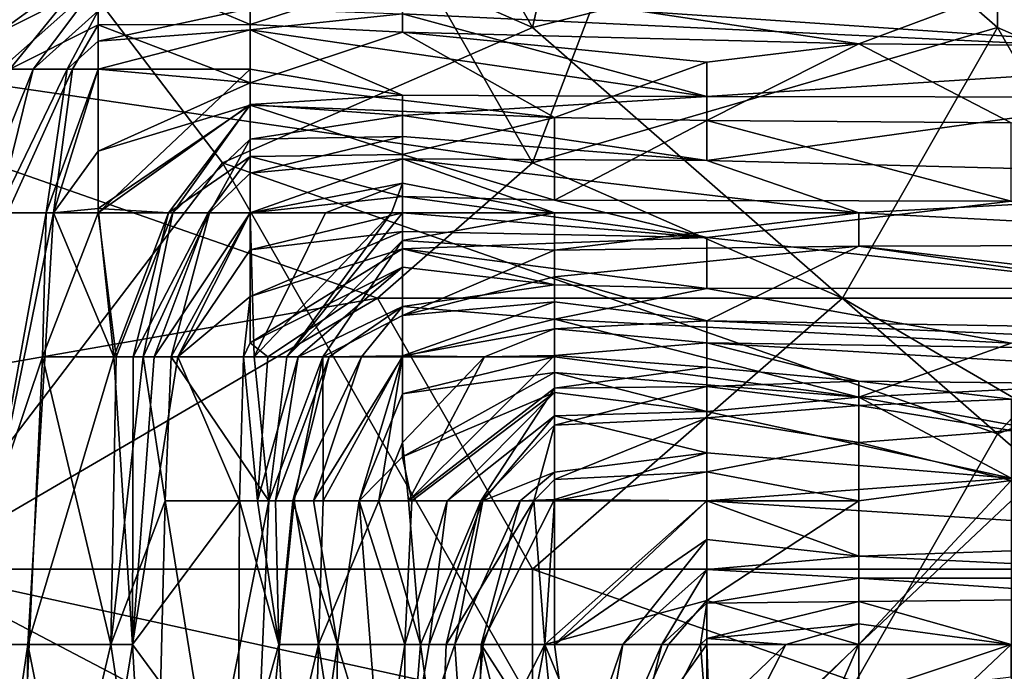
# Model space of a CAD drawing. Extents: x -161 to 11, y -10 to 160.
# Tile 376 of 499: x 0.9157 to 0.9441, y -0.2992 to -0.2804. Entities that reach past the tile are written whole.
import ezdxf

# ---------------------------------------------------------------- set-up
doc = ezdxf.new("R2010")
doc.units = 0
doc.header["$MEASUREMENT"] = 0
doc.layers.get('0').update_dxf_attribs({"linetype": 'CONTINUOUS'})

msp = doc.modelspace()

# ---------------------------------------------------------------- linework, layer by layer
for points in [[(0.930542, -0.280651, 0.265348), (0.921599, -0.265026, 0.265642), (0.935013, -0.26112, 0.265434)], [(0.935013, -0.26112, 0.265434), (0.961839, -0.272838, 0.26501), (0.930542, -0.280651, 0.265348)], [(0.930542, -0.280651, 0.265348), (0.912657, -0.272838, 0.265725), (0.921599, -0.265026, 0.265642)], [(0.903715, -0.272838, 0.390166), (0.903715, -0.280651, 0.388914), (0.92607, -0.276745, 0.389612)], [(0.921599, -0.284557, 0.265378), (0.912657, -0.272838, 0.265725), (0.930542, -0.280651, 0.265348)], [(0.921599, -0.284557, 0.265378), (0.912657, -0.296276, 0.265186), (0.912657, -0.272838, 0.265725)], [(0.935013, -0.272838, 0.389906), (0.92607, -0.276745, 0.389612), (0.930542, -0.284557, 0.388405)], [(0.935013, -0.272838, 0.389906), (0.930542, -0.284557, 0.388405), (0.943955, -0.280651, 0.388655)], [(0.930542, -0.280651, 0.265348), (0.961839, -0.272838, 0.26501), (0.943955, -0.29237, 0.265071)], [(0.943955, -0.280651, 0.388655), (0.943955, -0.272838, 0.389463), (0.935013, -0.272838, 0.389906)], [(0.943955, -0.272838, 0.389463), (0.952897, -0.284557, 0.387688), (0.948426, -0.272838, 0.389169)], [(0.952897, -0.284557, 0.387688), (0.943955, -0.272838, 0.389463), (0.943955, -0.280651, 0.388655)], [(0.943955, -0.29237, 0.265071), (0.961839, -0.272838, 0.26501), (0.975252, -0.280651, 0.264923)], [(0.930542, -0.284557, 0.388405), (0.92607, -0.276745, 0.389612), (0.903715, -0.280651, 0.388914)], [(0.913615, -0.280239, 0.101578), (0.918005, -0.277974, 0.097821), (0.913615, -0.281569, 0.097821)], [(0.918005, -0.279351, 0.090307), (0.913615, -0.281569, 0.097821), (0.918005, -0.277974, 0.097821)], [(0.913683, -0.281851, 0.161692), (0.918005, -0.27871, 0.161692), (0.913615, -0.280291, 0.165449)], [(0.915459, -0.281851, 0.154178), (0.918005, -0.27871, 0.161692), (0.913683, -0.281851, 0.161692)], [(0.918005, -0.27871, 0.161692), (0.915459, -0.281851, 0.154178), (0.918005, -0.280578, 0.150421)], [(0.922395, -0.28056, 0.150421), (0.926784, -0.279142, 0.161692), (0.918005, -0.27871, 0.161692)], [(0.918005, -0.280578, 0.150421), (0.922395, -0.28056, 0.150421), (0.918005, -0.27871, 0.161692)], [(0.926784, -0.280787, 0.150421), (0.926784, -0.279142, 0.161692), (0.922395, -0.28056, 0.150421)], [(0.926784, -0.279142, 0.161692), (0.939953, -0.281124, 0.150421), (0.944343, -0.279476, 0.161692)], [(0.926784, -0.279142, 0.161692), (0.926784, -0.280787, 0.150421), (0.939953, -0.281124, 0.150421)], [(0.913615, -0.281569, 0.097821), (0.918005, -0.279351, 0.090307), (0.915197, -0.281851, 0.090307)], [(0.91613, -0.281851, 0.08655), (0.915197, -0.281851, 0.090307), (0.918005, -0.279351, 0.090307)], [(0.918005, -0.279351, 0.090307), (0.918005, -0.280173, 0.08655), (0.91613, -0.281851, 0.08655)], [(0.944343, -0.279476, 0.161692), (0.939953, -0.281124, 0.150421), (0.957512, -0.281256, 0.150421)], [(0.944343, -0.279801, 0.08655), (0.953122, -0.281505, 0.075278), (0.926784, -0.279712, 0.08655)], [(0.926784, -0.280252, 0.082792), (0.926784, -0.279712, 0.08655), (0.953122, -0.281505, 0.075278)], [(0.917116, -0.281851, 0.082792), (0.91613, -0.281851, 0.08655), (0.918005, -0.280173, 0.08655)], [(0.918005, -0.280173, 0.08655), (0.918005, -0.281041, 0.082792), (0.917116, -0.281851, 0.082792)], [(0.918005, -0.281041, 0.082792), (0.918005, -0.280173, 0.08655), (0.922395, -0.280102, 0.082792)], [(0.922395, -0.280102, 0.082792), (0.922395, -0.280719, 0.079035), (0.918005, -0.281041, 0.082792)], [(0.922395, -0.280719, 0.079035), (0.922395, -0.280102, 0.082792), (0.926784, -0.280252, 0.082792)], [(0.926784, -0.280252, 0.082792), (0.935564, -0.282644, 0.067764), (0.922395, -0.280719, 0.079035)], [(0.935564, -0.282644, 0.067764), (0.926784, -0.280252, 0.082792), (0.953122, -0.281505, 0.075278)], [(0.917271, -0.281851, 0.146664), (0.918005, -0.280578, 0.150421), (0.915459, -0.281851, 0.154178)], [(0.918005, -0.281851, 0.143556), (0.918005, -0.280578, 0.150421), (0.917271, -0.281851, 0.146664)], [(0.922395, -0.28225, 0.139149), (0.922395, -0.28056, 0.150421), (0.918005, -0.280578, 0.150421)], [(0.918005, -0.281851, 0.143556), (0.922395, -0.28225, 0.139149), (0.918005, -0.280578, 0.150421)], [(0.922395, -0.28056, 0.150421), (0.922395, -0.28225, 0.139149), (0.926784, -0.280787, 0.150421)], [(0.903715, -0.280651, 0.388914), (0.92607, -0.288463, 0.387758), (0.930542, -0.284557, 0.388405)], [(0.903715, -0.280651, 0.388914), (0.903715, -0.29237, 0.386781), (0.92607, -0.288463, 0.387758)], [(0.918005, -0.281041, 0.082792), (0.922395, -0.280719, 0.079035), (0.918005, -0.281851, 0.079791)], [(0.918005, -0.281851, 0.079791), (0.922395, -0.280719, 0.079035), (0.922395, -0.281851, 0.07235)], [(0.930542, -0.280651, 0.265348), (0.943955, -0.29237, 0.265071), (0.921599, -0.284557, 0.265378)], [(0.922395, -0.281851, 0.07235), (0.922395, -0.280719, 0.079035), (0.926784, -0.282605, 0.067764)], [(0.926784, -0.282605, 0.067764), (0.922395, -0.280719, 0.079035), (0.935564, -0.282644, 0.067764)], [(0.931174, -0.283248, 0.135392), (0.926784, -0.280787, 0.150421), (0.922395, -0.28225, 0.139149)], [(0.939953, -0.281124, 0.150421), (0.926784, -0.280787, 0.150421), (0.935564, -0.28165, 0.146664)], [(0.926784, -0.280787, 0.150421), (0.931174, -0.283248, 0.135392), (0.935564, -0.28165, 0.146664)], [(0.939484, -0.288463, 0.387662), (0.943955, -0.280651, 0.388655), (0.930542, -0.284557, 0.388405)], [(0.943955, -0.280651, 0.388655), (0.939484, -0.288463, 0.387662), (0.948426, -0.288463, 0.387417)], [(0.943955, -0.280651, 0.388655), (0.948426, -0.288463, 0.387417), (0.952897, -0.284557, 0.387688)], [(0.943955, -0.29237, 0.265071), (0.975252, -0.280651, 0.264923), (0.957368, -0.304088, 0.264777)], [(0.918005, -0.281851, 0.079791), (0.917116, -0.281851, 0.082792), (0.918005, -0.281041, 0.082792)], [(0.935564, -0.28165, 0.146664), (0.935564, -0.283333, 0.135392), (0.939953, -0.281124, 0.150421)], [(0.944343, -0.283398, 0.135392), (0.939953, -0.281124, 0.150421), (0.935564, -0.283333, 0.135392)], [(0.939953, -0.281124, 0.150421), (0.944343, -0.283398, 0.135392), (0.957512, -0.281256, 0.150421)], [(0.931174, -0.283248, 0.135392), (0.935564, -0.283333, 0.135392), (0.935564, -0.28165, 0.146664)], [(0.935564, -0.282644, 0.067764), (0.953122, -0.281505, 0.075278), (0.948733, -0.282656, 0.067764)], [(0.915197, -0.281851, 0.090307), (0.91613, -0.281851, 0.08655), (0.914461, -0.286001, 0.090307)], [(0.914461, -0.286001, 0.090307), (0.91613, -0.281851, 0.08655), (0.915106, -0.286001, 0.08655)], [(0.91613, -0.281851, 0.08655), (0.917116, -0.281851, 0.082792), (0.915106, -0.286001, 0.08655)], [(0.915106, -0.286001, 0.08655), (0.917116, -0.281851, 0.082792), (0.916511, -0.286001, 0.079035)], [(0.915396, -0.286001, 0.150421), (0.917271, -0.281851, 0.146664), (0.915459, -0.281851, 0.154178)], [(0.916718, -0.286001, 0.142906), (0.917271, -0.281851, 0.146664), (0.915396, -0.286001, 0.150421)], [(0.918005, -0.281851, 0.079791), (0.916511, -0.286001, 0.079035), (0.917116, -0.281851, 0.082792)], [(0.916511, -0.286001, 0.079035), (0.918005, -0.281851, 0.079791), (0.918005, -0.286001, 0.072109)], [(0.918005, -0.284222, 0.139149), (0.918005, -0.281851, 0.143556), (0.916718, -0.286001, 0.142906)], [(0.918005, -0.281851, 0.143556), (0.917271, -0.281851, 0.146664), (0.916718, -0.286001, 0.142906)], [(0.922395, -0.281851, 0.07235), (0.918005, -0.286001, 0.072109), (0.918005, -0.281851, 0.079791)], [(0.922395, -0.282872, 0.067764), (0.918005, -0.286001, 0.072109), (0.922395, -0.281851, 0.07235)], [(0.918005, -0.281851, 0.143556), (0.918005, -0.284222, 0.139149), (0.922395, -0.28225, 0.139149)], [(0.922395, -0.282872, 0.067764), (0.922395, -0.281851, 0.07235), (0.926784, -0.282605, 0.067764)], [(0.922395, -0.28225, 0.139149), (0.918005, -0.284222, 0.139149), (0.922395, -0.282887, 0.135392)], [(0.922395, -0.28225, 0.139149), (0.922395, -0.282887, 0.135392), (0.931174, -0.283248, 0.135392)], [(0.926784, -0.282605, 0.067764), (0.926784, -0.283188, 0.064007), (0.922395, -0.282872, 0.067764)], [(0.926784, -0.283188, 0.064007), (0.926784, -0.282605, 0.067764), (0.935564, -0.282644, 0.067764)], [(0.918005, -0.286001, 0.072109), (0.922395, -0.282872, 0.067764), (0.920166, -0.286001, 0.064007)], [(0.922395, -0.282887, 0.135392), (0.918005, -0.285871, 0.135392), (0.92004, -0.286001, 0.127878)], [(0.918005, -0.284222, 0.139149), (0.918005, -0.285871, 0.135392), (0.922395, -0.282887, 0.135392)], [(0.92004, -0.286001, 0.127878), (0.922395, -0.284369, 0.127878), (0.922395, -0.282887, 0.135392)], [(0.922395, -0.282872, 0.067764), (0.922395, -0.283868, 0.064007), (0.920166, -0.286001, 0.064007)], [(0.922395, -0.283868, 0.064007), (0.922395, -0.282872, 0.067764), (0.926784, -0.283188, 0.064007)], [(0.922395, -0.282887, 0.135392), (0.926784, -0.284316, 0.127878), (0.931174, -0.283248, 0.135392)], [(0.922395, -0.284369, 0.127878), (0.926784, -0.284316, 0.127878), (0.922395, -0.282887, 0.135392)], [(0.935564, -0.282644, 0.067764), (0.935564, -0.284486, 0.056493), (0.926784, -0.283188, 0.064007)], [(0.935564, -0.284486, 0.056493), (0.935564, -0.282644, 0.067764), (0.948733, -0.282656, 0.067764)], [(0.948733, -0.282656, 0.067764), (0.957512, -0.28505, 0.052735), (0.935564, -0.284486, 0.056493)], [(0.926784, -0.283188, 0.064007), (0.926784, -0.283799, 0.06025), (0.922395, -0.283868, 0.064007)], [(0.926784, -0.283799, 0.06025), (0.926784, -0.283188, 0.064007), (0.935564, -0.284486, 0.056493)], [(0.926784, -0.284316, 0.127878), (0.931174, -0.285632, 0.120364), (0.931174, -0.283248, 0.135392)], [(0.931174, -0.285632, 0.120364), (0.935564, -0.283333, 0.135392), (0.931174, -0.283248, 0.135392)], [(0.944343, -0.285664, 0.120364), (0.935564, -0.283333, 0.135392), (0.931174, -0.285632, 0.120364)], [(0.944343, -0.285664, 0.120364), (0.944343, -0.283398, 0.135392), (0.935564, -0.283333, 0.135392)], [(0.921217, -0.286001, 0.06025), (0.920166, -0.286001, 0.064007), (0.922395, -0.283868, 0.064007)], [(0.922395, -0.283868, 0.064007), (0.922395, -0.284853, 0.06025), (0.921217, -0.286001, 0.06025)], [(0.922395, -0.284853, 0.06025), (0.922395, -0.283868, 0.064007), (0.926784, -0.283799, 0.06025)], [(0.926784, -0.284441, 0.056493), (0.922395, -0.284853, 0.06025), (0.926784, -0.283799, 0.06025)], [(0.926784, -0.284441, 0.056493), (0.926784, -0.283799, 0.06025), (0.935564, -0.284486, 0.056493)], [(0.918005, -0.285871, 0.135392), (0.918005, -0.284222, 0.139149), (0.916718, -0.286001, 0.142906)], [(0.926784, -0.285525, 0.120364), (0.926784, -0.284316, 0.127878), (0.922395, -0.284369, 0.127878)], [(0.926784, -0.285525, 0.120364), (0.931174, -0.285632, 0.120364), (0.926784, -0.284316, 0.127878)], [(0.912657, -0.296276, 0.265186), (0.921599, -0.284557, 0.265378), (0.935013, -0.307995, 0.264823)], [(0.921177, -0.286001, 0.124121), (0.922395, -0.284369, 0.127878), (0.92004, -0.286001, 0.127878)], [(0.922395, -0.284369, 0.127878), (0.921177, -0.286001, 0.124121), (0.922395, -0.286001, 0.119445)], [(0.935013, -0.307995, 0.264823), (0.921599, -0.284557, 0.265378), (0.943955, -0.29237, 0.265071)], [(0.922395, -0.286001, 0.119445), (0.926784, -0.285525, 0.120364), (0.922395, -0.284369, 0.127878)], [(0.922395, -0.284853, 0.06025), (0.926784, -0.284441, 0.056493), (0.922395, -0.285999, 0.056493)], [(0.926784, -0.284441, 0.056493), (0.926784, -0.285141, 0.052735), (0.922395, -0.285999, 0.056493)], [(0.92607, -0.288463, 0.387758), (0.939484, -0.288463, 0.387662), (0.930542, -0.284557, 0.388405)], [(0.939953, -0.286001, 0.047034), (0.931174, -0.286001, 0.04717), (0.926784, -0.284441, 0.056493)], [(0.926784, -0.285141, 0.052735), (0.926784, -0.284441, 0.056493), (0.931174, -0.286001, 0.04717)], [(0.926784, -0.284441, 0.056493), (0.935564, -0.284486, 0.056493), (0.939953, -0.286001, 0.047034)], [(0.939953, -0.286001, 0.047034), (0.935564, -0.284486, 0.056493), (0.957512, -0.28505, 0.052735)], [(0.922395, -0.285999, 0.056493), (0.921217, -0.286001, 0.06025), (0.922395, -0.284853, 0.06025)], [(0.922395, -0.285999, 0.056493), (0.926784, -0.285141, 0.052735), (0.924562, -0.286001, 0.052735)], [(0.926472, -0.286001, 0.048978), (0.924562, -0.286001, 0.052735), (0.926784, -0.285141, 0.052735)], [(0.926472, -0.286001, 0.048978), (0.926784, -0.285141, 0.052735), (0.926784, -0.286001, 0.048327)], [(0.926784, -0.286001, 0.048327), (0.926784, -0.285141, 0.052735), (0.931174, -0.286001, 0.04717)], [(0.957512, -0.28505, 0.052735), (0.957512, -0.286907, 0.041464), (0.939953, -0.286001, 0.047034)], [(0.922395, -0.286001, 0.119445), (0.926784, -0.286001, 0.116812), (0.926784, -0.285525, 0.120364)], [(0.926784, -0.285525, 0.120364), (0.935564, -0.286713, 0.112849), (0.931174, -0.285632, 0.120364)], [(0.926784, -0.285525, 0.120364), (0.926784, -0.286001, 0.116812), (0.935564, -0.286713, 0.112849)], [(0.931174, -0.285632, 0.120364), (0.935564, -0.286713, 0.112849), (0.944343, -0.285664, 0.120364)], [(0.935564, -0.286713, 0.112849), (0.948733, -0.28817, 0.101578), (0.944343, -0.285664, 0.120364)], [(0.91418, -0.298451, 0.157935), (0.916718, -0.286001, 0.142906), (0.915396, -0.286001, 0.150421)], [(0.91418, -0.298451, 0.157935), (0.915978, -0.298451, 0.146664), (0.916718, -0.286001, 0.142906)], [(0.915106, -0.286001, 0.08655), (0.916511, -0.286001, 0.079035), (0.915, -0.294301, 0.08655)], [(0.916406, -0.290151, 0.079035), (0.915, -0.294301, 0.08655), (0.916511, -0.286001, 0.079035)], [(0.916718, -0.286001, 0.142906), (0.915978, -0.298451, 0.146664), (0.918464, -0.290151, 0.131635)], [(0.916511, -0.286001, 0.079035), (0.918005, -0.286001, 0.072109), (0.916406, -0.290151, 0.079035)], [(0.918527, -0.290151, 0.067764), (0.916406, -0.290151, 0.079035), (0.918005, -0.286001, 0.072109)], [(0.918005, -0.285871, 0.135392), (0.916718, -0.286001, 0.142906), (0.918464, -0.290151, 0.131635)], [(0.918464, -0.290151, 0.131635), (0.92004, -0.286001, 0.127878), (0.918005, -0.285871, 0.135392)], [(0.920166, -0.286001, 0.064007), (0.918527, -0.290151, 0.067764), (0.918005, -0.286001, 0.072109)], [(0.91902, -0.290151, 0.127878), (0.92004, -0.286001, 0.127878), (0.918464, -0.290151, 0.131635)], [(0.919307, -0.290151, 0.064007), (0.918527, -0.290151, 0.067764), (0.920166, -0.286001, 0.064007)], [(0.921177, -0.286001, 0.124121), (0.92004, -0.286001, 0.127878), (0.91902, -0.290151, 0.127878)], [(0.919625, -0.290151, 0.124121), (0.921177, -0.286001, 0.124121), (0.91902, -0.290151, 0.127878)], [(0.920166, -0.286001, 0.064007), (0.921217, -0.286001, 0.06025), (0.919307, -0.290151, 0.064007)], [(0.919307, -0.290151, 0.064007), (0.921217, -0.286001, 0.06025), (0.920112, -0.290151, 0.06025)], [(0.921177, -0.286001, 0.124121), (0.919625, -0.290151, 0.124121), (0.922395, -0.286001, 0.119445)], [(0.920303, -0.290151, 0.120364), (0.922395, -0.286001, 0.119445), (0.919625, -0.290151, 0.124121)], [(0.921217, -0.286001, 0.06025), (0.922395, -0.285999, 0.056493), (0.920112, -0.290151, 0.06025)], [(0.92251, -0.290151, 0.048978), (0.920112, -0.290151, 0.06025), (0.922395, -0.285999, 0.056493)], [(0.922395, -0.286001, 0.119445), (0.920303, -0.290151, 0.120364), (0.922395, -0.287061, 0.116607)], [(0.924562, -0.286001, 0.052735), (0.92251, -0.290151, 0.048978), (0.922395, -0.285999, 0.056493)], [(0.922395, -0.286001, 0.119445), (0.922395, -0.287061, 0.116607), (0.926784, -0.286001, 0.116812)], [(0.926784, -0.286001, 0.116812), (0.922395, -0.287061, 0.116607), (0.926784, -0.286539, 0.112849)], [(0.92251, -0.290151, 0.048978), (0.926472, -0.286001, 0.048978), (0.923446, -0.290151, 0.045221)], [(0.92251, -0.290151, 0.048978), (0.924562, -0.286001, 0.052735), (0.926472, -0.286001, 0.048978)], [(0.926472, -0.286001, 0.048978), (0.926784, -0.286001, 0.048327), (0.923446, -0.290151, 0.045221)], [(0.926784, -0.286795, 0.045221), (0.923446, -0.290151, 0.045221), (0.926784, -0.286001, 0.048327)], [(0.926784, -0.286001, 0.116812), (0.926784, -0.286539, 0.112849), (0.935564, -0.286713, 0.112849)], [(0.931174, -0.286001, 0.04717), (0.926784, -0.286795, 0.045221), (0.926784, -0.286001, 0.048327)], [(0.926784, -0.286795, 0.045221), (0.931174, -0.286001, 0.04717), (0.931174, -0.287073, 0.041464)], [(0.931174, -0.287073, 0.041464), (0.931174, -0.286001, 0.04717), (0.939953, -0.286001, 0.047034)], [(0.931174, -0.287073, 0.041464), (0.939953, -0.286001, 0.047034), (0.939953, -0.286962, 0.041464)], [(0.939953, -0.286962, 0.041464), (0.939953, -0.286001, 0.047034), (0.957512, -0.286907, 0.041464)], [(0.922395, -0.287061, 0.116607), (0.922395, -0.288413, 0.112849), (0.926784, -0.286539, 0.112849)], [(0.926784, -0.286539, 0.112849), (0.922395, -0.288413, 0.112849), (0.926784, -0.287033, 0.109092)], [(0.926784, -0.286539, 0.112849), (0.926784, -0.287033, 0.109092), (0.935564, -0.286713, 0.112849)], [(0.924492, -0.290151, 0.041464), (0.923446, -0.290151, 0.045221), (0.926784, -0.286795, 0.045221)], [(0.924492, -0.290151, 0.041464), (0.926784, -0.286795, 0.045221), (0.926784, -0.288962, 0.037707)], [(0.926784, -0.287033, 0.109092), (0.935564, -0.288183, 0.101578), (0.935564, -0.286713, 0.112849)], [(0.926784, -0.288962, 0.037707), (0.926784, -0.286795, 0.045221), (0.931174, -0.287073, 0.041464)], [(0.935564, -0.286713, 0.112849), (0.935564, -0.288183, 0.101578), (0.948733, -0.28817, 0.101578)], [(0.920303, -0.290151, 0.120364), (0.922395, -0.288413, 0.112849), (0.922395, -0.287061, 0.116607)], [(0.922395, -0.288413, 0.112849), (0.922395, -0.289745, 0.109092), (0.926784, -0.287033, 0.109092)], [(0.922395, -0.289745, 0.109092), (0.926784, -0.287563, 0.105335), (0.926784, -0.287033, 0.109092)], [(0.926784, -0.287563, 0.105335), (0.931174, -0.288076, 0.101578), (0.926784, -0.287033, 0.109092)], [(0.926784, -0.287033, 0.109092), (0.931174, -0.288076, 0.101578), (0.935564, -0.288183, 0.101578)], [(0.931174, -0.28784, 0.037707), (0.926784, -0.288962, 0.037707), (0.931174, -0.287073, 0.041464)], [(0.939953, -0.286962, 0.041464), (0.935564, -0.289115, 0.030193), (0.931174, -0.28784, 0.037707)], [(0.931174, -0.28784, 0.037707), (0.931174, -0.287073, 0.041464), (0.939953, -0.286962, 0.041464)], [(0.935564, -0.289115, 0.030193), (0.939953, -0.286962, 0.041464), (0.957512, -0.289479, 0.026436)], [(0.957512, -0.286907, 0.041464), (0.961902, -0.289524, 0.026436), (0.939953, -0.286962, 0.041464)], [(0.957512, -0.289479, 0.026436), (0.939953, -0.286962, 0.041464), (0.961902, -0.289524, 0.026436)], [(0.922907, -0.290151, 0.105335), (0.926784, -0.287563, 0.105335), (0.922395, -0.289745, 0.109092)], [(0.922907, -0.290151, 0.105335), (0.923778, -0.290151, 0.101578), (0.926784, -0.287563, 0.105335)], [(0.926784, -0.287563, 0.105335), (0.923778, -0.290151, 0.101578), (0.926784, -0.288701, 0.097821)], [(0.926784, -0.287563, 0.105335), (0.926784, -0.288701, 0.097821), (0.931174, -0.288076, 0.101578)], [(0.931174, -0.288568, 0.03395), (0.926784, -0.288962, 0.037707), (0.931174, -0.28784, 0.037707)], [(0.931174, -0.288568, 0.03395), (0.931174, -0.28784, 0.037707), (0.935564, -0.289115, 0.030193)], [(0.926784, -0.288701, 0.097821), (0.931174, -0.289068, 0.094064), (0.931174, -0.288076, 0.101578)], [(0.931174, -0.288076, 0.101578), (0.931174, -0.289068, 0.094064), (0.935564, -0.288183, 0.101578)], [(0.944343, -0.28976, 0.090307), (0.935564, -0.288183, 0.101578), (0.931174, -0.289068, 0.094064)], [(0.935564, -0.288183, 0.101578), (0.944343, -0.28976, 0.090307), (0.948733, -0.28817, 0.101578)], [(0.912657, -0.296276, 0.386089), (0.92607, -0.288463, 0.387758), (0.903715, -0.29237, 0.386781)], [(0.930542, -0.296276, 0.386223), (0.92607, -0.288463, 0.387758), (0.912657, -0.296276, 0.386089)], [(0.920303, -0.290151, 0.120364), (0.922202, -0.290151, 0.109092), (0.922395, -0.288413, 0.112849)], [(0.922202, -0.290151, 0.109092), (0.922395, -0.289745, 0.109092), (0.922395, -0.288413, 0.112849)], [(0.939484, -0.288463, 0.387662), (0.92607, -0.288463, 0.387758), (0.930542, -0.296276, 0.386223)], [(0.926784, -0.288962, 0.037707), (0.931174, -0.288568, 0.03395), (0.926784, -0.290125, 0.03395)], [(0.931174, -0.288568, 0.03395), (0.931174, -0.289346, 0.030193), (0.926784, -0.290125, 0.03395)], [(0.930542, -0.296276, 0.386223), (0.952897, -0.296276, 0.385982), (0.939484, -0.288463, 0.387662)], [(0.931174, -0.289346, 0.030193), (0.931174, -0.288568, 0.03395), (0.935564, -0.289115, 0.030193)], [(0.952897, -0.296276, 0.385982), (0.948426, -0.288463, 0.387417), (0.939484, -0.288463, 0.387662)], [(0.923778, -0.290151, 0.101578), (0.924675, -0.290151, 0.097821), (0.926784, -0.288701, 0.097821)], [(0.926784, -0.288701, 0.097821), (0.924675, -0.290151, 0.097821), (0.925608, -0.290151, 0.094064)], [(0.926784, -0.288701, 0.097821), (0.925608, -0.290151, 0.094064), (0.926784, -0.290151, 0.089016)], [(0.926784, -0.288701, 0.097821), (0.926784, -0.290151, 0.089016), (0.931174, -0.289068, 0.094064)], [(0.924492, -0.290151, 0.041464), (0.926784, -0.288962, 0.037707), (0.926784, -0.290125, 0.03395)], [(0.926784, -0.290151, 0.089016), (0.931174, -0.290151, 0.085864), (0.931174, -0.289068, 0.094064)], [(0.931174, -0.289068, 0.094064), (0.939953, -0.29131, 0.079035), (0.944343, -0.28976, 0.090307)], [(0.931174, -0.290151, 0.085864), (0.939953, -0.29131, 0.079035), (0.931174, -0.289068, 0.094064)], [(0.935564, -0.289115, 0.030193), (0.935564, -0.289745, 0.026436), (0.931174, -0.289346, 0.030193)], [(0.957512, -0.289479, 0.026436), (0.957512, -0.290075, 0.022678), (0.935564, -0.289115, 0.030193)], [(0.935564, -0.289745, 0.026436), (0.935564, -0.289115, 0.030193), (0.957512, -0.290075, 0.022678)], [(0.926784, -0.290125, 0.03395), (0.931174, -0.289346, 0.030193), (0.929154, -0.290151, 0.030193)], [(0.931174, -0.290108, 0.026436), (0.929154, -0.290151, 0.030193), (0.931174, -0.289346, 0.030193)], [(0.931174, -0.290108, 0.026436), (0.931174, -0.289346, 0.030193), (0.935564, -0.289745, 0.026436)], [(0.922907, -0.290151, 0.105335), (0.922395, -0.289745, 0.109092), (0.922202, -0.290151, 0.109092)], [(0.931174, -0.290108, 0.026436), (0.935564, -0.289745, 0.026436), (0.935564, -0.290446, 0.022678)], [(0.935564, -0.290446, 0.022678), (0.935564, -0.289745, 0.026436), (0.939953, -0.290856, 0.018921)], [(0.957512, -0.291048, 0.015164), (0.939953, -0.290856, 0.018921), (0.935564, -0.289745, 0.026436)], [(0.935564, -0.289745, 0.026436), (0.957512, -0.290075, 0.022678), (0.957512, -0.291048, 0.015164)], [(0.939953, -0.29131, 0.079035), (0.948733, -0.290865, 0.082792), (0.944343, -0.28976, 0.090307)], [(0.915, -0.294301, 0.08655), (0.916406, -0.290151, 0.079035), (0.915442, -0.310901, 0.082792)], [(0.916406, -0.290151, 0.079035), (0.918372, -0.298451, 0.067764), (0.915442, -0.310901, 0.082792)], [(0.918464, -0.290151, 0.131635), (0.915978, -0.298451, 0.146664), (0.918995, -0.298451, 0.127878)], [(0.918527, -0.290151, 0.067764), (0.918372, -0.298451, 0.067764), (0.916406, -0.290151, 0.079035)], [(0.918527, -0.290151, 0.067764), (0.919307, -0.290151, 0.064007), (0.918372, -0.298451, 0.067764)], [(0.919936, -0.294301, 0.06025), (0.918372, -0.298451, 0.067764), (0.919307, -0.290151, 0.064007)], [(0.91902, -0.290151, 0.127878), (0.918464, -0.290151, 0.131635), (0.918995, -0.298451, 0.127878)], [(0.919625, -0.290151, 0.124121), (0.91902, -0.290151, 0.127878), (0.918995, -0.298451, 0.127878)], [(0.920303, -0.290151, 0.120364), (0.919625, -0.290151, 0.124121), (0.918995, -0.298451, 0.127878)], [(0.920303, -0.290151, 0.120364), (0.918995, -0.298451, 0.127878), (0.922089, -0.294301, 0.109092)], [(0.919307, -0.290151, 0.064007), (0.920112, -0.290151, 0.06025), (0.919936, -0.294301, 0.06025)], [(0.922927, -0.294301, 0.045221), (0.919936, -0.294301, 0.06025), (0.920112, -0.290151, 0.06025)], [(0.922927, -0.294301, 0.045221), (0.920112, -0.290151, 0.06025), (0.92251, -0.290151, 0.048978)], [(0.922202, -0.290151, 0.109092), (0.920303, -0.290151, 0.120364), (0.922089, -0.294301, 0.109092)], [(0.922089, -0.294301, 0.109092), (0.922603, -0.294301, 0.105335), (0.922202, -0.290151, 0.109092)], [(0.922603, -0.294301, 0.105335), (0.922907, -0.290151, 0.105335), (0.922202, -0.290151, 0.109092)], [(0.92251, -0.290151, 0.048978), (0.923446, -0.290151, 0.045221), (0.922927, -0.294301, 0.045221)], [(0.923778, -0.290151, 0.101578), (0.922907, -0.290151, 0.105335), (0.922603, -0.294301, 0.105335)], [(0.923126, -0.294301, 0.101578), (0.923778, -0.290151, 0.101578), (0.922603, -0.294301, 0.105335)], [(0.923446, -0.290151, 0.045221), (0.924492, -0.290151, 0.041464), (0.922927, -0.294301, 0.045221)], [(0.922927, -0.294301, 0.045221), (0.924492, -0.290151, 0.041464), (0.923667, -0.294301, 0.041464)], [(0.924675, -0.290151, 0.097821), (0.923778, -0.290151, 0.101578), (0.923126, -0.294301, 0.101578)], [(0.92362, -0.294301, 0.097821), (0.924675, -0.290151, 0.097821), (0.923126, -0.294301, 0.101578)], [(0.925608, -0.290151, 0.094064), (0.924675, -0.290151, 0.097821), (0.92362, -0.294301, 0.097821)], [(0.924221, -0.294301, 0.094064), (0.925608, -0.290151, 0.094064), (0.92362, -0.294301, 0.097821)], [(0.924492, -0.290151, 0.041464), (0.924498, -0.294301, 0.037707), (0.923667, -0.294301, 0.041464)], [(0.925608, -0.290151, 0.094064), (0.924221, -0.294301, 0.094064), (0.926784, -0.290151, 0.089016)], [(0.924221, -0.294301, 0.094064), (0.92554, -0.294301, 0.08655), (0.926784, -0.290151, 0.089016)], [(0.924492, -0.290151, 0.041464), (0.926784, -0.290125, 0.03395), (0.924498, -0.294301, 0.037707)], [(0.924498, -0.294301, 0.037707), (0.926784, -0.290125, 0.03395), (0.926105, -0.294301, 0.030193)], [(0.926784, -0.290151, 0.089016), (0.92554, -0.294301, 0.08655), (0.926784, -0.291216, 0.08655)], [(0.926784, -0.292618, 0.030193), (0.926105, -0.294301, 0.030193), (0.926784, -0.290125, 0.03395)], [(0.929154, -0.290151, 0.030193), (0.926784, -0.292618, 0.030193), (0.926784, -0.290125, 0.03395)], [(0.926956, -0.294301, 0.026436), (0.926784, -0.292618, 0.030193), (0.929154, -0.290151, 0.030193)], [(0.931174, -0.290151, 0.085864), (0.926784, -0.290151, 0.089016), (0.926784, -0.291216, 0.08655)], [(0.926784, -0.291216, 0.08655), (0.931174, -0.290602, 0.082792), (0.931174, -0.290151, 0.085864)], [(0.931174, -0.290108, 0.026436), (0.926956, -0.294301, 0.026436), (0.929154, -0.290151, 0.030193)], [(0.931174, -0.290108, 0.026436), (0.931174, -0.291052, 0.022678), (0.926956, -0.294301, 0.026436)], [(0.935564, -0.290446, 0.022678), (0.931174, -0.291052, 0.022678), (0.931174, -0.290108, 0.026436)], [(0.931174, -0.290151, 0.085864), (0.931174, -0.290602, 0.082792), (0.939953, -0.29131, 0.079035)], [(0.931174, -0.291052, 0.022678), (0.935564, -0.290446, 0.022678), (0.935564, -0.29101, 0.018921)], [(0.935564, -0.29101, 0.018921), (0.935564, -0.290446, 0.022678), (0.939953, -0.290856, 0.018921)], [(0.926784, -0.291216, 0.08655), (0.926784, -0.293039, 0.082792), (0.931174, -0.290602, 0.082792)], [(0.931174, -0.290602, 0.082792), (0.926784, -0.293039, 0.082792), (0.931174, -0.291181, 0.079035)], [(0.931174, -0.291181, 0.079035), (0.935564, -0.291728, 0.075278), (0.931174, -0.290602, 0.082792)], [(0.931174, -0.290602, 0.082792), (0.935564, -0.291728, 0.075278), (0.939953, -0.29131, 0.079035)], [(0.939953, -0.290856, 0.018921), (0.939953, -0.291555, 0.015164), (0.935564, -0.29101, 0.018921)], [(0.957512, -0.291048, 0.015164), (0.944343, -0.291373, 0.015164), (0.939953, -0.290856, 0.018921)], [(0.939953, -0.291555, 0.015164), (0.939953, -0.290856, 0.018921), (0.944343, -0.291373, 0.015164)], [(0.929051, -0.294301, 0.018921), (0.926956, -0.294301, 0.026436), (0.931174, -0.291052, 0.022678)], [(0.931174, -0.292126, 0.018921), (0.929051, -0.294301, 0.018921), (0.931174, -0.291052, 0.022678)], [(0.931174, -0.292126, 0.018921), (0.931174, -0.291052, 0.022678), (0.935564, -0.29101, 0.018921)], [(0.935564, -0.29191, 0.015164), (0.931174, -0.292126, 0.018921), (0.935564, -0.29101, 0.018921)], [(0.935564, -0.29191, 0.015164), (0.935564, -0.29101, 0.018921), (0.939953, -0.291555, 0.015164)], [(0.939953, -0.29131, 0.079035), (0.953122, -0.293706, 0.064007), (0.948733, -0.290865, 0.082792)], [(0.926784, -0.291216, 0.08655), (0.92554, -0.294301, 0.08655), (0.926784, -0.293039, 0.082792)], [(0.927061, -0.294301, 0.079035), (0.931174, -0.291181, 0.079035), (0.926784, -0.293039, 0.082792)], [(0.927061, -0.294301, 0.079035), (0.928074, -0.294301, 0.075278), (0.931174, -0.291181, 0.079035)], [(0.928074, -0.294301, 0.075278), (0.931174, -0.29185, 0.075278), (0.931174, -0.291181, 0.079035)], [(0.931174, -0.291181, 0.079035), (0.931174, -0.29185, 0.075278), (0.935564, -0.291728, 0.075278)], [(0.935564, -0.291728, 0.075278), (0.944343, -0.29365, 0.064007), (0.939953, -0.29131, 0.079035)], [(0.953122, -0.293706, 0.064007), (0.939953, -0.29131, 0.079035), (0.944343, -0.29365, 0.064007)], [(0.944343, -0.291373, 0.015164), (0.944343, -0.292275, 0.011407), (0.939953, -0.291555, 0.015164)], [(0.939953, -0.291555, 0.015164), (0.939953, -0.292623, 0.011407), (0.935564, -0.29191, 0.015164)], [(0.939953, -0.292623, 0.011407), (0.939953, -0.291555, 0.015164), (0.944343, -0.292275, 0.011407)], [(0.931174, -0.29185, 0.075278), (0.928074, -0.294301, 0.075278), (0.929106, -0.294301, 0.071521)], [(0.931174, -0.29185, 0.075278), (0.929106, -0.294301, 0.071521), (0.931174, -0.293476, 0.067764)], [(0.935564, -0.292917, 0.067764), (0.935564, -0.291728, 0.075278), (0.931174, -0.29185, 0.075278)], [(0.931174, -0.293476, 0.067764), (0.935564, -0.292917, 0.067764), (0.931174, -0.29185, 0.075278)], [(0.931174, -0.29369, 0.015164), (0.931174, -0.292126, 0.018921), (0.935564, -0.29191, 0.015164)], [(0.931174, -0.29369, 0.015164), (0.935564, -0.29191, 0.015164), (0.935564, -0.293471, 0.011407)], [(0.935564, -0.292917, 0.067764), (0.944343, -0.29365, 0.064007), (0.935564, -0.291728, 0.075278)], [(0.935564, -0.293471, 0.011407), (0.935564, -0.29191, 0.015164), (0.939953, -0.292623, 0.011407)], [(0.929051, -0.294301, 0.018921), (0.931174, -0.292126, 0.018921), (0.93058, -0.294301, 0.015164)], [(0.931174, -0.29369, 0.015164), (0.93058, -0.294301, 0.015164), (0.931174, -0.292126, 0.018921)], [(0.939953, -0.292623, 0.011407), (0.944343, -0.292275, 0.011407), (0.944343, -0.293716, 0.00765)], [(0.957368, -0.304088, 0.264777), (0.935013, -0.307995, 0.264823), (0.943955, -0.29237, 0.265071)], [(0.926956, -0.294301, 0.026436), (0.926105, -0.294301, 0.030193), (0.926784, -0.292618, 0.030193)], [(0.935564, -0.293471, 0.011407), (0.939953, -0.292623, 0.011407), (0.939953, -0.294301, 0.007978)], [(0.944343, -0.293716, 0.00765), (0.939953, -0.294301, 0.007978), (0.939953, -0.292623, 0.011407)], [(0.92554, -0.294301, 0.08655), (0.927061, -0.294301, 0.079035), (0.926784, -0.293039, 0.082792)], [(0.931174, -0.293476, 0.067764), (0.931174, -0.294269, 0.064007), (0.935564, -0.292917, 0.067764)], [(0.935564, -0.294301, 0.058817), (0.935564, -0.292917, 0.067764), (0.931174, -0.294269, 0.064007)], [(0.944343, -0.29365, 0.064007), (0.935564, -0.292917, 0.067764), (0.935564, -0.294301, 0.058817)], [(0.929106, -0.294301, 0.071521), (0.930181, -0.294301, 0.067764), (0.931174, -0.293476, 0.067764)], [(0.931174, -0.293476, 0.067764), (0.930181, -0.294301, 0.067764), (0.931174, -0.294269, 0.064007)], [(0.93058, -0.294301, 0.015164), (0.931174, -0.29369, 0.015164), (0.931174, -0.294301, 0.014188)], [(0.931174, -0.294301, 0.014188), (0.931174, -0.29369, 0.015164), (0.935564, -0.293471, 0.011407)], [(0.931174, -0.294301, 0.014188), (0.935564, -0.293471, 0.011407), (0.935564, -0.294301, 0.010184)], [(0.939953, -0.294301, 0.007978), (0.935564, -0.294301, 0.010184), (0.935564, -0.293471, 0.011407)], [(0.935564, -0.294301, 0.058817), (0.953122, -0.295435, 0.052735), (0.944343, -0.29365, 0.064007)], [(0.944343, -0.293716, 0.00765), (0.939953, -0.298451, 0.004444), (0.939953, -0.294301, 0.007978)], [(0.944343, -0.293716, 0.00765), (0.944343, -0.294301, 0.006779), (0.939953, -0.298451, 0.004444)], [(0.931174, -0.294269, 0.064007), (0.930181, -0.294301, 0.067764), (0.92906, -0.298451, 0.067764)], [(0.931174, -0.294269, 0.064007), (0.92906, -0.298451, 0.067764), (0.931174, -0.298451, 0.056521)], [(0.931174, -0.298451, 0.056521), (0.935564, -0.294301, 0.058817), (0.931174, -0.294269, 0.064007)], [(0.918372, -0.298451, 0.067764), (0.919936, -0.294301, 0.06025), (0.919637, -0.306751, 0.06025)], [(0.918995, -0.298451, 0.127878), (0.922042, -0.302601, 0.109092), (0.922089, -0.294301, 0.109092)], [(0.919936, -0.294301, 0.06025), (0.921273, -0.302601, 0.052735), (0.919637, -0.306751, 0.06025)], [(0.919936, -0.294301, 0.06025), (0.922927, -0.294301, 0.045221), (0.921273, -0.302601, 0.052735)], [(0.922927, -0.294301, 0.045221), (0.922395, -0.306751, 0.046742), (0.921273, -0.302601, 0.052735)], [(0.922042, -0.302601, 0.109092), (0.923218, -0.298451, 0.101578), (0.922089, -0.294301, 0.109092)], [(0.922603, -0.294301, 0.105335), (0.922089, -0.294301, 0.109092), (0.923218, -0.298451, 0.101578)], [(0.922927, -0.294301, 0.045221), (0.923667, -0.294301, 0.041464), (0.922395, -0.306751, 0.046742)], [(0.923667, -0.294301, 0.041464), (0.924361, -0.298451, 0.037707), (0.922395, -0.306751, 0.046742)], [(0.923126, -0.294301, 0.101578), (0.922603, -0.294301, 0.105335), (0.923218, -0.298451, 0.101578)], [(0.92362, -0.294301, 0.097821), (0.923126, -0.294301, 0.101578), (0.923218, -0.298451, 0.101578)], [(0.92362, -0.294301, 0.097821), (0.923218, -0.298451, 0.101578), (0.92491, -0.298451, 0.090307)], [(0.924221, -0.294301, 0.094064), (0.92362, -0.294301, 0.097821), (0.92491, -0.298451, 0.090307)], [(0.923667, -0.294301, 0.041464), (0.924498, -0.294301, 0.037707), (0.924361, -0.298451, 0.037707)], [(0.92554, -0.294301, 0.08655), (0.924221, -0.294301, 0.094064), (0.92491, -0.298451, 0.090307)], [(0.924498, -0.294301, 0.037707), (0.926105, -0.294301, 0.030193), (0.924361, -0.298451, 0.037707)], [(0.926105, -0.294301, 0.030193), (0.927304, -0.298451, 0.022678), (0.924361, -0.298451, 0.037707)], [(0.92554, -0.294301, 0.08655), (0.92491, -0.298451, 0.090307), (0.926183, -0.302601, 0.082792)], [(0.92554, -0.294301, 0.08655), (0.926859, -0.298451, 0.079035), (0.927061, -0.294301, 0.079035)], [(0.926859, -0.298451, 0.079035), (0.92554, -0.294301, 0.08655), (0.926183, -0.302601, 0.082792)], [(0.927304, -0.298451, 0.022678), (0.926105, -0.294301, 0.030193), (0.926956, -0.294301, 0.026436)], [(0.926859, -0.298451, 0.079035), (0.928074, -0.294301, 0.075278), (0.927061, -0.294301, 0.079035)], [(0.928074, -0.294301, 0.075278), (0.926859, -0.298451, 0.079035), (0.927561, -0.298451, 0.075278)], [(0.926956, -0.294301, 0.026436), (0.929051, -0.294301, 0.018921), (0.927304, -0.298451, 0.022678)], [(0.927304, -0.298451, 0.022678), (0.929051, -0.294301, 0.018921), (0.928052, -0.298451, 0.018921)], [(0.929106, -0.294301, 0.071521), (0.928074, -0.294301, 0.075278), (0.927561, -0.298451, 0.075278)], [(0.929106, -0.294301, 0.071521), (0.927561, -0.298451, 0.075278), (0.928302, -0.298451, 0.071521)], [(0.929051, -0.294301, 0.018921), (0.93058, -0.294301, 0.015164), (0.928052, -0.298451, 0.018921)], [(0.928052, -0.298451, 0.018921), (0.93058, -0.294301, 0.015164), (0.929119, -0.298451, 0.015164)], [(0.930181, -0.294301, 0.067764), (0.929106, -0.294301, 0.071521), (0.928302, -0.298451, 0.071521)], [(0.92906, -0.298451, 0.067764), (0.930181, -0.294301, 0.067764), (0.928302, -0.298451, 0.071521)], [(0.93058, -0.294301, 0.015164), (0.930896, -0.298451, 0.011407), (0.929119, -0.298451, 0.015164)], [(0.93058, -0.294301, 0.015164), (0.931174, -0.294301, 0.014188), (0.930896, -0.298451, 0.011407)], [(0.935564, -0.294301, 0.010184), (0.935564, -0.297179, 0.00765), (0.930896, -0.298451, 0.011407)], [(0.930896, -0.298451, 0.011407), (0.931174, -0.294301, 0.014188), (0.935564, -0.294301, 0.010184)], [(0.935564, -0.294301, 0.058817), (0.931174, -0.298451, 0.056521), (0.935564, -0.295419, 0.052735)], [(0.935564, -0.297179, 0.00765), (0.935564, -0.294301, 0.010184), (0.939953, -0.294301, 0.007978)], [(0.939953, -0.294301, 0.007978), (0.939953, -0.298451, 0.004444), (0.935564, -0.297179, 0.00765)], [(0.935564, -0.294301, 0.058817), (0.939953, -0.295902, 0.048978), (0.953122, -0.295435, 0.052735)], [(0.939953, -0.295902, 0.048978), (0.935564, -0.294301, 0.058817), (0.935564, -0.295419, 0.052735)], [(0.944343, -0.298451, 0.003595), (0.939953, -0.298451, 0.004444), (0.944343, -0.294301, 0.006779)], [(0.931174, -0.298451, 0.056521), (0.933143, -0.298451, 0.048978), (0.935564, -0.295419, 0.052735)], [(0.935564, -0.295419, 0.052735), (0.933143, -0.298451, 0.048978), (0.935564, -0.296285, 0.048978)], [(0.939953, -0.295902, 0.048978), (0.935564, -0.295419, 0.052735), (0.935564, -0.296285, 0.048978)], [(0.939953, -0.295902, 0.048978), (0.953122, -0.296537, 0.045221), (0.953122, -0.295435, 0.052735)], [(0.935564, -0.296285, 0.048978), (0.939953, -0.296538, 0.045221), (0.939953, -0.295902, 0.048978)], [(0.939953, -0.295902, 0.048978), (0.939953, -0.296538, 0.045221), (0.953122, -0.296537, 0.045221)], [(0.894773, -0.300182, 0.38492), (0.930542, -0.300182, 0.385347), (0.912657, -0.296276, 0.386089)], [(0.930542, -0.300182, 0.385347), (0.930542, -0.296276, 0.386223), (0.912657, -0.296276, 0.386089)], [(0.935013, -0.307995, 0.264823), (0.912657, -0.304088, 0.264971), (0.912657, -0.296276, 0.265186)], [(0.952897, -0.304088, 0.384282), (0.952897, -0.296276, 0.385982), (0.930542, -0.296276, 0.386223)], [(0.930542, -0.296276, 0.386223), (0.930542, -0.300182, 0.385347), (0.952897, -0.304088, 0.384282)], [(0.935564, -0.296285, 0.048978), (0.933143, -0.298451, 0.048978), (0.934271, -0.298451, 0.045221)], [(0.934271, -0.298451, 0.045221), (0.935564, -0.297257, 0.045221), (0.935564, -0.296285, 0.048978)], [(0.935564, -0.296285, 0.048978), (0.935564, -0.297257, 0.045221), (0.939953, -0.296538, 0.045221)], [(0.935564, -0.297257, 0.045221), (0.939953, -0.297206, 0.041464), (0.939953, -0.296538, 0.045221)], [(0.939953, -0.296538, 0.045221), (0.948733, -0.297121, 0.041464), (0.953122, -0.296537, 0.045221)], [(0.939953, -0.296538, 0.045221), (0.939953, -0.297206, 0.041464), (0.948733, -0.297121, 0.041464)], [(0.93446, -0.298451, 0.00765), (0.930896, -0.298451, 0.011407), (0.935564, -0.297179, 0.00765)], [(0.935564, -0.297257, 0.045221), (0.934271, -0.298451, 0.045221), (0.93538, -0.298451, 0.041464)], [(0.935564, -0.297179, 0.00765), (0.935564, -0.298451, 0.006789), (0.93446, -0.298451, 0.00765)], [(0.935564, -0.297257, 0.045221), (0.93538, -0.298451, 0.041464), (0.935564, -0.298279, 0.041464)], [(0.935564, -0.298451, 0.006789), (0.935564, -0.297179, 0.00765), (0.939953, -0.298451, 0.004444)], [(0.935564, -0.297257, 0.045221), (0.935564, -0.298279, 0.041464), (0.939953, -0.297206, 0.041464)], [(0.935564, -0.298279, 0.041464), (0.939953, -0.297857, 0.037707), (0.939953, -0.297206, 0.041464)], [(0.939953, -0.297206, 0.041464), (0.944343, -0.298451, 0.032535), (0.948733, -0.297121, 0.041464)], [(0.939953, -0.297857, 0.037707), (0.944343, -0.298451, 0.032535), (0.939953, -0.297206, 0.041464)], [(0.93785, -0.298451, 0.037707), (0.939953, -0.297857, 0.037707), (0.935564, -0.298279, 0.041464)], [(0.939953, -0.297857, 0.037707), (0.93785, -0.298451, 0.037707), (0.939953, -0.298439, 0.03395)], [(0.939953, -0.298439, 0.03395), (0.944343, -0.298451, 0.032535), (0.939953, -0.297857, 0.037707)], [(0.913539, -0.315051, 0.161692), (0.915978, -0.298451, 0.146664), (0.91418, -0.298451, 0.157935)], [(0.915978, -0.298451, 0.146664), (0.913539, -0.315051, 0.161692), (0.91581, -0.315051, 0.146664)], [(0.919637, -0.306751, 0.06025), (0.915442, -0.310901, 0.082792), (0.918372, -0.298451, 0.067764)], [(0.915978, -0.298451, 0.146664), (0.91581, -0.315051, 0.146664), (0.917639, -0.306751, 0.135392)], [(0.915978, -0.298451, 0.146664), (0.917639, -0.306751, 0.135392), (0.918995, -0.298451, 0.127878)], [(0.918995, -0.298451, 0.127878), (0.917639, -0.306751, 0.135392), (0.919468, -0.306751, 0.124121)], [(0.918995, -0.298451, 0.127878), (0.919468, -0.306751, 0.124121), (0.922042, -0.302601, 0.109092)], [(0.923218, -0.298451, 0.101578), (0.922042, -0.302601, 0.109092), (0.923674, -0.306751, 0.097821)], [(0.92413, -0.306751, 0.037707), (0.922395, -0.306751, 0.046742), (0.924361, -0.298451, 0.037707)], [(0.92491, -0.298451, 0.090307), (0.923218, -0.298451, 0.101578), (0.923674, -0.306751, 0.097821)], [(0.92491, -0.298451, 0.090307), (0.923674, -0.306751, 0.097821), (0.924837, -0.306751, 0.090307)], [(0.926316, -0.310901, 0.026436), (0.92413, -0.306751, 0.037707), (0.924361, -0.298451, 0.037707)], [(0.924361, -0.298451, 0.037707), (0.927304, -0.298451, 0.022678), (0.926316, -0.310901, 0.026436)], [(0.92491, -0.298451, 0.090307), (0.924837, -0.306751, 0.090307), (0.926183, -0.302601, 0.082792)], [(0.926859, -0.298451, 0.079035), (0.926183, -0.302601, 0.082792), (0.926858, -0.302601, 0.079035)], [(0.926316, -0.310901, 0.026436), (0.927304, -0.298451, 0.022678), (0.92788, -0.302601, 0.018921)], [(0.927561, -0.298451, 0.075278), (0.926859, -0.298451, 0.079035), (0.926858, -0.302601, 0.079035)], [(0.927561, -0.298451, 0.075278), (0.926858, -0.302601, 0.079035), (0.928302, -0.298451, 0.071521)], [(0.928302, -0.298451, 0.071521), (0.926858, -0.302601, 0.079035), (0.928867, -0.306751, 0.067764)], [(0.927304, -0.298451, 0.022678), (0.928052, -0.298451, 0.018921), (0.92788, -0.302601, 0.018921)], [(0.928052, -0.298451, 0.018921), (0.929119, -0.298451, 0.015164), (0.92788, -0.302601, 0.018921)], [(0.92876, -0.302601, 0.015164), (0.92788, -0.302601, 0.018921), (0.929119, -0.298451, 0.015164)], [(0.92906, -0.298451, 0.067764), (0.928302, -0.298451, 0.071521), (0.928867, -0.306751, 0.067764)], [(0.929119, -0.298451, 0.015164), (0.930896, -0.298451, 0.011407), (0.92876, -0.302601, 0.015164)], [(0.930111, -0.302601, 0.011407), (0.92876, -0.302601, 0.015164), (0.930896, -0.298451, 0.011407)], [(0.92906, -0.298451, 0.067764), (0.928867, -0.306751, 0.067764), (0.931174, -0.306751, 0.055036)], [(0.92906, -0.298451, 0.067764), (0.931174, -0.306751, 0.055036), (0.93172, -0.302601, 0.052735)], [(0.931174, -0.298451, 0.056521), (0.92906, -0.298451, 0.067764), (0.93172, -0.302601, 0.052735)], [(0.930111, -0.302601, 0.011407), (0.930896, -0.298451, 0.011407), (0.931718, -0.306751, 0.00765)], [(0.930896, -0.298451, 0.011407), (0.932607, -0.302601, 0.00765), (0.931718, -0.306751, 0.00765)], [(0.930896, -0.298451, 0.011407), (0.93446, -0.298451, 0.00765), (0.932607, -0.302601, 0.00765)], [(0.933143, -0.298451, 0.048978), (0.931174, -0.298451, 0.056521), (0.93172, -0.302601, 0.052735)], [(0.933143, -0.298451, 0.048978), (0.93172, -0.302601, 0.052735), (0.932437, -0.302601, 0.048978)], [(0.932437, -0.302601, 0.048978), (0.934271, -0.298451, 0.045221), (0.933143, -0.298451, 0.048978)], [(0.933262, -0.302601, 0.045221), (0.934271, -0.298451, 0.045221), (0.932437, -0.302601, 0.048978)], [(0.93446, -0.298451, 0.00765), (0.935564, -0.298451, 0.006789), (0.932607, -0.302601, 0.00765)], [(0.935564, -0.302601, 0.005044), (0.932607, -0.302601, 0.00765), (0.935564, -0.298451, 0.006789)], [(0.93538, -0.298451, 0.041464), (0.934271, -0.298451, 0.045221), (0.933262, -0.302601, 0.045221)], [(0.93538, -0.298451, 0.041464), (0.933262, -0.302601, 0.045221), (0.935711, -0.302601, 0.03395)], [(0.935564, -0.298279, 0.041464), (0.93538, -0.298451, 0.041464), (0.935564, -0.298451, 0.040785)], [(0.935711, -0.302601, 0.03395), (0.935564, -0.298451, 0.040785), (0.93538, -0.298451, 0.041464)], [(0.935564, -0.298279, 0.041464), (0.935564, -0.298451, 0.040785), (0.93785, -0.298451, 0.037707)], [(0.935564, -0.298451, 0.040785), (0.935711, -0.302601, 0.03395), (0.935564, -0.300641, 0.037707)], [(0.935564, -0.300641, 0.037707), (0.93785, -0.298451, 0.037707), (0.935564, -0.298451, 0.040785)], [(0.935711, -0.302601, 0.03395), (0.93785, -0.298451, 0.037707), (0.935564, -0.300641, 0.037707)], [(0.935564, -0.302601, 0.005044), (0.935564, -0.298451, 0.006789), (0.939953, -0.298451, 0.004444)], [(0.935564, -0.302601, 0.005044), (0.939953, -0.298451, 0.004444), (0.939953, -0.302601, 0.00335)], [(0.93785, -0.298451, 0.037707), (0.935711, -0.302601, 0.03395), (0.939953, -0.298439, 0.03395)], [(0.938134, -0.302601, 0.022678), (0.939953, -0.298439, 0.03395), (0.935711, -0.302601, 0.03395)], [(0.939953, -0.298439, 0.03395), (0.938134, -0.302601, 0.022678), (0.939953, -0.299923, 0.026436)], [(0.939953, -0.298439, 0.03395), (0.939953, -0.299923, 0.026436), (0.944343, -0.298451, 0.032535)], [(0.944343, -0.298451, 0.003595), (0.944343, -0.302601, 0.002968), (0.939953, -0.302601, 0.00335)], [(0.939953, -0.302601, 0.00335), (0.939953, -0.298451, 0.004444), (0.944343, -0.298451, 0.003595)], [(0.939953, -0.299923, 0.026436), (0.944343, -0.299379, 0.026436), (0.944343, -0.298451, 0.032535)]]:
    msp.add_3dface(points)

doc.saveas('drawing.dxf')
